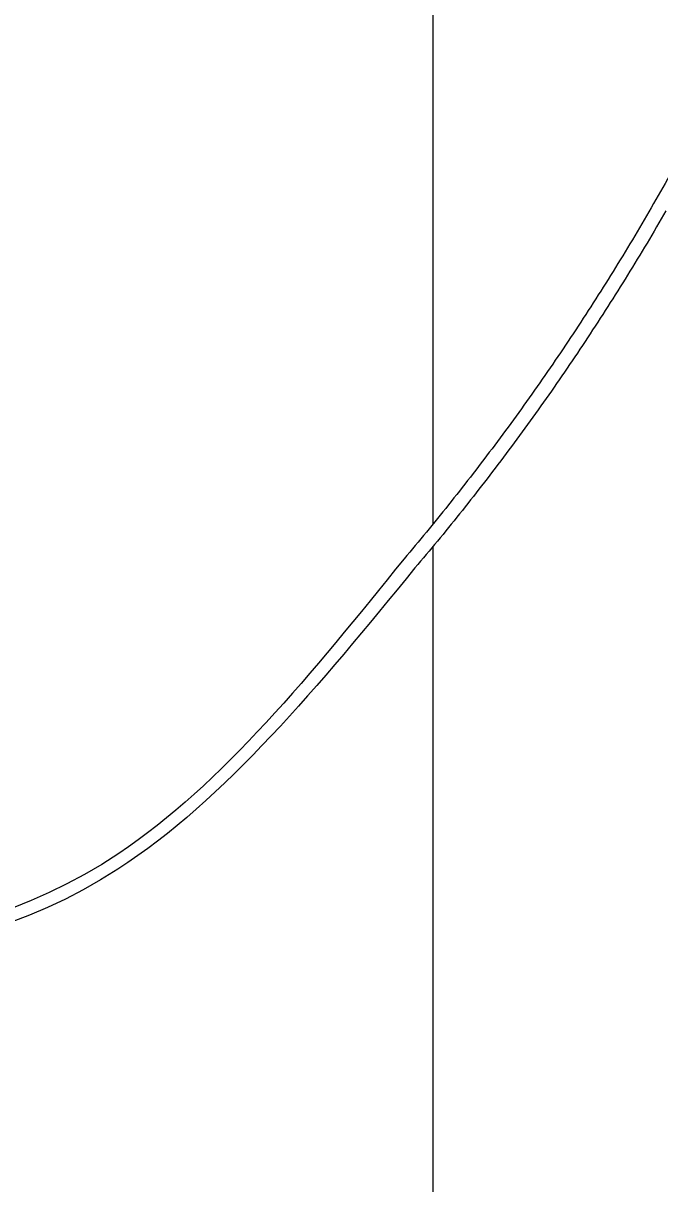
# Model space of a CAD drawing. Extents: x 99862 to 103151, y 100000 to 105076.
# Drawn here: x 100793.2 to 100849, y 104482.4 to 104584.2 of the extents above; entities that cross this region are included whole.
import ezdxf

# ---------------------------------------------------------------- set-up
doc = ezdxf.new("R2010")
doc.units = 0
doc.layers.add('Level 18', color=7, linetype='Continuous')
doc.layers.add('Level 2', color=7, linetype='Continuous')

msp = doc.modelspace()

# ---------------------------------------------------------------- linework, layer by layer
at = {"layer": 'Level 18'}
for points in [[(100851.69, 104574.1), (100851.16, 104573.14), (100850.12, 104571.22), (100849.04, 104569.33), (100848.5, 104568.38)], [(100848.5, 104568.38), (100847.95, 104567.44), (100846.85, 104565.56), (100845.72, 104563.7), (100845.15, 104562.77)], [(100849.58, 104567.75), (100849.03, 104566.81), (100847.93, 104564.91), (100846.78, 104563.05), (100846.21, 104562.12)], [(100845.15, 104562.77), (100844.58, 104561.86), (100843.43, 104560.02), (100842.25, 104558.21), (100841.66, 104557.31)], [(100846.21, 104562.12), (100845.64, 104561.19), (100844.49, 104559.35), (100843.3, 104557.53), (100842.7, 104556.62)], [(100841.66, 104557.31), (100841.07, 104556.42), (100839.88, 104554.64), (100838.66, 104552.88), (100838.04, 104552.01)], [(100842.7, 104556.62), (100842.11, 104555.73), (100840.91, 104553.93), (100839.68, 104552.17), (100839.07, 104551.29)], [(100838.04, 104552.01), (100837.43, 104551.15), (100836.21, 104549.42), (100834.95, 104547.73), (100834.32, 104546.89)], [(100839.07, 104551.29), (100838.45, 104550.42), (100837.22, 104548.69), (100835.95, 104546.99), (100835.32, 104546.14)], [(100834.32, 104546.89), (100833.69, 104546.06), (100832.43, 104544.39), (100831.14, 104542.77), (100830.5, 104541.96)], [(100835.32, 104546.14), (100834.68, 104545.3), (100833.42, 104543.63), (100832.12, 104541.99), (100831.48, 104541.18)], [(100830.5, 104541.96), (100829.86, 104541.16), (100828.57, 104539.57), (100827.26, 104538.01), (100826.61, 104537.24)], [(100831.48, 104541.18), (100830.83, 104540.38), (100829.54, 104538.77), (100828.22, 104537.21), (100827.56, 104536.43)]]:
    msp.add_open_spline(points, degree=3, dxfattribs=at)
for points in [[(100826.61, 104537.24), (100801.58, 104511.4), (100679.36, 104541.79)], [(100827.56, 104536.43), (100801.49, 104510.01), (100679.27, 104541.11)]]:
    msp.add_spline(points, degree=3, dxfattribs=at)
at = {"layer": 'Level 2'}
for p, q in [((100829.13, 104588.86), (100829.13, 104540.26)), ((100829.13, 104538.29), (100829.13, 104512.04)), ((100829.13, 104512.04), (100829.13, 104481.1))]:
    msp.add_line(p, q, dxfattribs=at)

doc.saveas('drawing.dxf')
